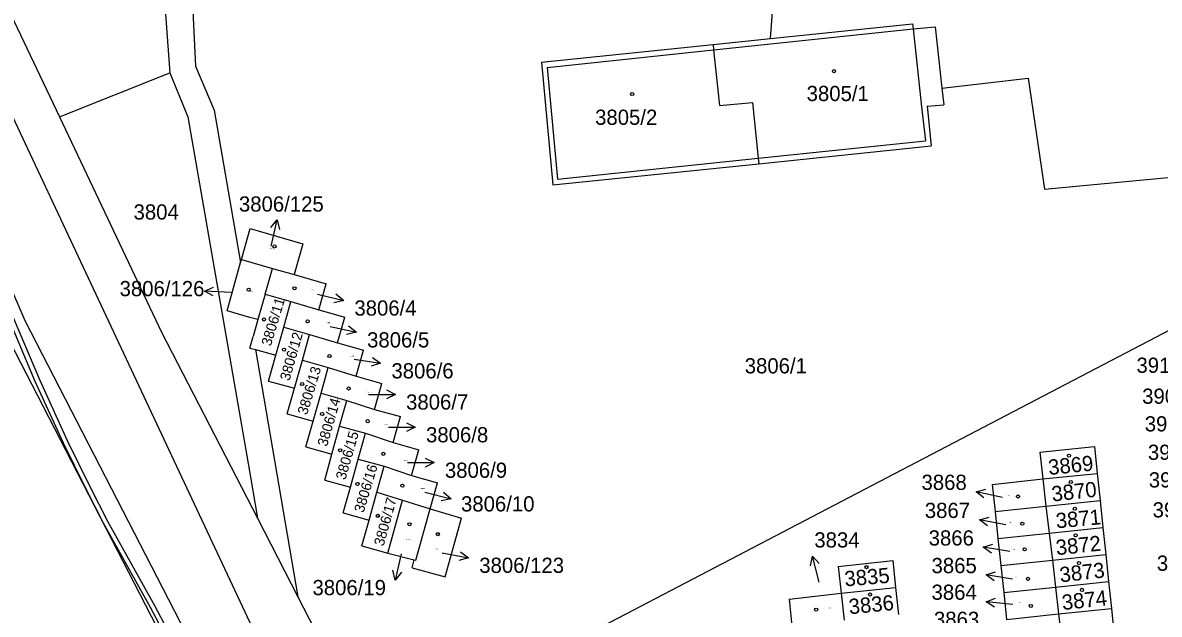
# Model space of a CAD drawing. Extents: x -735092 to -733385, y -1122435 to -1118992.
# Drawn here: x -734319.7 to -734192.6, y -1121226.6 to -1121160.5 of the extents above; entities that cross this region are included whole.
import ezdxf

# ---------------------------------------------------------------- set-up
doc = ezdxf.new("R2010")
doc.units = 0
for name, color, linetype in [('Vrstva 1', 7, 'Continuous'), ('Vrstva 10', 7, 'Continuous'), ('Vrstva 12', 7, 'Continuous'), ('Vrstva 16', 7, 'Continuous'), ('Vrstva 18', 7, 'Continuous'), ('Vrstva 19', 7, 'Continuous'), ('Vrstva 25', 7, 'Continuous'), ('Vrstva 27', 7, 'Continuous'), ('Vrstva 4', 7, 'Continuous')]:
    doc.layers.add(name, color=color, linetype=linetype)

msp = doc.modelspace()

# ---------------------------------------------------------------- linework, layer by layer
at = {"layer": 'Vrstva 1'}
for points in [[(-734304.83, -1121072.66), (-734300.36, -1121165.36)], [(-734309.81, -1121076.81), (-734303.2, -1121166.12)], [(-734336.68, -1121153.69), (-734319.41, -1121193.81)], [(-734236.07, -1121162.26), (-734235.61, -1121156.29)], [(-734321.73, -1121158.02), (-734315.56, -1121171.02)], [(-734236.07, -1121162.26), (-734220.18, -1121160.62)], [(-734220.18, -1121160.62), (-734220.12, -1121161.18)], [(-734220.12, -1121161.18), (-734217.66, -1121160.95)], [(-734217.66, -1121160.95), (-734216.89, -1121167.83)], [(-734261.65, -1121164.9), (-734242.48, -1121162.92)], [(-734242.48, -1121162.92), (-734236.07, -1121162.26)], [(-734242.48, -1121162.92), (-734242.42, -1121163.54)], [(-734242.42, -1121163.54), (-734241.77, -1121169.74)], [(-734300.36, -1121165.36), (-734298.24, -1121170.27)], [(-734261.65, -1121164.9), (-734260.41, -1121178.64)], [(-734315.56, -1121171.02), (-734303.2, -1121166.12)], [(-734303.2, -1121166.12), (-734301.2, -1121171.01)], [(-734216.89, -1121167.83), (-734207.24, -1121166.69)], [(-734207.24, -1121166.69), (-734205.41, -1121179.11)], [(-734216.89, -1121167.83), (-734216.68, -1121169.68)], [(-734241.77, -1121169.74), (-734238.08, -1121169.42)], [(-734238.08, -1121169.42), (-734237.43, -1121175.65)], [(-734298.24, -1121170.27), (-734295.31, -1121187.31)], [(-734218.56, -1121169.84), (-734216.68, -1121169.68)], [(-734218.56, -1121169.84), (-734218.11, -1121174.27)], [(-734315.56, -1121171.02), (-734304.13, -1121195.09)], [(-734301.2, -1121171.01), (-734294.47, -1121209.8)], [(-734237.37, -1121176.26), (-734218.11, -1121174.27)], [(-734237.43, -1121175.65), (-734237.37, -1121176.26)], [(-734205.41, -1121179.11), (-734160.43, -1121174.88)], [(-734260.41, -1121178.64), (-734237.37, -1121176.26)], [(-734295.22, -1121186.99), (-734294.23, -1121183.52), (-734288.33, -1121185.21), (-734289.33, -1121188.67)], [(-734295.31, -1121187.31), (-734295.22, -1121186.99)], [(-734295.22, -1121186.99), (-734291.73, -1121187.98)], [(-734293.36, -1121193.7), (-734294.26, -1121193.45), (-734296.82, -1121192.72), (-734295.31, -1121187.31)], [(-734292.55, -1121190.87), (-734291.73, -1121187.98)], [(-734291.73, -1121187.98), (-734289.33, -1121188.67)], [(-734289.33, -1121188.67), (-734285.72, -1121189.71)], [(-734286.54, -1121192.6), (-734285.72, -1121189.71)], [(-734292.55, -1121190.87), (-734293.36, -1121193.7)], [(-734292.55, -1121190.87), (-734289.67, -1121191.67)], [(-734290.47, -1121194.56), (-734289.67, -1121191.67)], [(-734289.67, -1121191.67), (-734286.54, -1121192.6)], [(-734286.54, -1121192.6), (-734283.65, -1121193.42)], [(-734284.47, -1121196.31), (-734283.65, -1121193.42)], [(-734321.8, -1121194.82), (-734300.85, -1121235.47)], [(-734319.41, -1121193.81), (-734298.87, -1121233.77)], [(-734293.36, -1121193.7), (-734293.89, -1121195.58)], [(-734291.37, -1121197.68), (-734290.47, -1121194.56)], [(-734290.47, -1121194.56), (-734287.59, -1121195.36)], [(-734304.13, -1121195.09), (-734293.41, -1121215.89)], [(-734294.26, -1121196.88), (-734293.89, -1121195.58)], [(-734288.39, -1121198.24), (-734287.59, -1121195.36)], [(-734287.59, -1121195.36), (-734284.47, -1121196.31)], [(-734294.26, -1121196.88), (-734293.64, -1121197.05)], [(-734293.64, -1121197.05), (-734291.37, -1121197.68)], [(-734293.64, -1121197.05), (-734288.89, -1121224.69)], [(-734284.47, -1121196.31), (-734281.58, -1121197.13)], [(-734282.4, -1121200.02), (-734281.58, -1121197.13)], [(-734292.17, -1121200.57), (-734291.37, -1121197.68)], [(-734289.29, -1121201.37), (-734288.39, -1121198.24)], [(-734288.39, -1121198.24), (-734285.51, -1121199.04)], [(-734286.31, -1121201.93), (-734285.51, -1121199.04)], [(-734285.51, -1121199.04), (-734282.4, -1121200.02)], [(-734292.17, -1121200.57), (-734289.29, -1121201.37)], [(-734282.4, -1121200.02), (-734279.51, -1121200.84)], [(-734280.32, -1121203.73), (-734279.51, -1121200.84)], [(-734290.09, -1121204.25), (-734289.29, -1121201.37)], [(-734287.2, -1121205.05), (-734286.31, -1121201.93)], [(-734286.31, -1121201.93), (-734283.43, -1121202.73)], [(-734284.23, -1121205.61), (-734283.43, -1121202.73)], [(-734283.43, -1121202.73), (-734280.32, -1121203.73)], [(-734280.32, -1121203.73), (-734277.43, -1121204.54)], [(-734290.09, -1121204.25), (-734287.2, -1121205.05)], [(-734288, -1121207.94), (-734287.2, -1121205.05)], [(-734278.25, -1121207.43), (-734277.43, -1121204.54)], [(-734285.1, -1121208.76), (-734284.23, -1121205.61)], [(-734284.23, -1121205.61), (-734281.35, -1121206.41)], [(-734282.15, -1121209.3), (-734281.35, -1121206.41)], [(-734281.35, -1121206.41), (-734278.25, -1121207.43)], [(-734278.25, -1121207.43), (-734275.36, -1121208.25)], [(-734288, -1121207.94), (-734285.1, -1121208.76)], [(-734285.9, -1121211.64), (-734285.1, -1121208.76)], [(-734276.18, -1121211.14), (-734275.36, -1121208.25)], [(-734205.96, -1121208.53), (-734199.84, -1121207.89)], [(-734205.96, -1121208.53), (-734205.61, -1121211.51)], [(-734199.84, -1121207.89), (-734199.52, -1121210.91)], [(-734294.47, -1121209.8), (-734293.41, -1121215.89)], [(-734283.03, -1121212.43), (-734282.15, -1121209.3)], [(-734282.15, -1121209.3), (-734279.27, -1121210.1)], [(-734280.07, -1121212.98), (-734279.27, -1121210.1)], [(-734279.27, -1121210.1), (-734276.18, -1121211.14)], [(-734276.18, -1121211.14), (-734273.29, -1121211.96)], [(-734205.61, -1121211.51), (-734199.52, -1121210.91)], [(-734199.52, -1121210.91), (-734199.21, -1121213.92)], [(-734285.9, -1121211.64), (-734283.03, -1121212.43)], [(-734283.83, -1121215.31), (-734283.03, -1121212.43)], [(-734274.11, -1121214.85), (-734273.29, -1121211.96)], [(-734211.27, -1121212.12), (-734205.61, -1121211.51)], [(-734211.27, -1121212.12), (-734210.95, -1121215.14)], [(-734205.61, -1121211.51), (-734205.26, -1121214.56)], [(-734280.94, -1121216.11), (-734280.07, -1121212.98)], [(-734280.07, -1121212.98), (-734277.21, -1121213.88)], [(-734278.85, -1121219.8), (-734277.21, -1121213.88)], [(-734277.21, -1121213.88), (-734274.11, -1121214.85)], [(-734205.26, -1121214.56), (-734199.21, -1121213.92)], [(-734199.21, -1121213.92), (-734198.89, -1121216.94)], [(-734275.71, -1121220.59), (-734274.11, -1121214.85)], [(-734274.11, -1121214.85), (-734270.6, -1121215.89)], [(-734210.95, -1121215.14), (-734205.26, -1121214.56)], [(-734210.95, -1121215.14), (-734210.63, -1121218.19)], [(-734205.26, -1121214.56), (-734204.9, -1121217.57)], [(-734293.41, -1121215.89), (-734288.89, -1121224.69)], [(-734283.83, -1121215.31), (-734280.94, -1121216.11)], [(-734281.74, -1121219), (-734280.94, -1121216.11)], [(-734272.43, -1121222.45), (-734270.6, -1121215.89)], [(-734210.63, -1121218.19), (-734204.9, -1121217.57)], [(-734204.9, -1121217.57), (-734198.89, -1121216.94)], [(-734204.9, -1121217.57), (-734204.55, -1121220.58)], [(-734198.89, -1121216.94), (-734198.58, -1121219.96)], [(-734281.74, -1121219), (-734278.85, -1121219.8)], [(-734210.63, -1121218.19), (-734210.3, -1121221.21)], [(-734278.85, -1121219.8), (-734275.88, -1121220.55)], [(-734204.55, -1121220.58), (-734198.58, -1121219.96)], [(-734198.58, -1121219.96), (-734198.26, -1121222.97)], [(-734276.13, -1121221.44), (-734275.88, -1121220.55)], [(-734276.13, -1121221.44), (-734272.43, -1121222.45)], [(-734275.88, -1121220.55), (-734275.71, -1121220.59)], [(-734228.49, -1121221.29), (-734222.39, -1121220.64)], [(-734228.49, -1121221.29), (-734228.15, -1121224.3)], [(-734222.39, -1121220.64), (-734222.07, -1121223.65)], [(-734210.3, -1121221.21), (-734204.55, -1121220.58)], [(-734210.3, -1121221.21), (-734209.98, -1121224.23)], [(-734204.55, -1121220.58), (-734204.2, -1121223.6)], [(-734228.15, -1121224.3), (-734222.07, -1121223.65)], [(-734222.07, -1121223.65), (-734221.75, -1121226.68)], [(-734209.98, -1121224.23), (-734204.2, -1121223.6)], [(-734204.2, -1121223.6), (-734198.26, -1121222.97)], [(-734204.2, -1121223.6), (-734203.85, -1121226.61)], [(-734198.26, -1121222.97), (-734197.95, -1121225.99)], [(-734288.89, -1121224.69), (-734266.35, -1121268.46)], [(-734233.99, -1121224.94), (-734228.15, -1121224.3)], [(-734233.99, -1121224.94), (-734233.67, -1121227.95)], [(-734228.15, -1121224.3), (-734227.81, -1121227.32)], [(-734209.98, -1121224.23), (-734209.66, -1121227.24)], [(-734209.66, -1121227.24), (-734203.85, -1121226.61)], [(-734203.85, -1121226.61), (-734197.95, -1121225.99)], [(-734203.85, -1121226.61), (-734203.5, -1121229.62)], [(-734197.95, -1121225.99), (-734197.63, -1121229.01)]]:
    msp.add_lwpolyline(points, dxfattribs=at)
at = {"layer": 'Vrstva 10'}
msp.add_lwpolyline([(-734293.69, -1121228.8), (-734329.57, -1121152.33)], dxfattribs=at)
at = {"layer": 'Vrstva 12'}
msp.add_lwpolyline([(-734359.03, -1121282.41), (-734007.75, -1121098.86)], dxfattribs=at)
at = {"layer": 'Vrstva 25'}
for points in [[(-734291.92, -1121183.409), (-734291.205, -1121182.55), (-734290.947, -1121183.638)], [(-734291.89, -1121185.47), (-734291.205, -1121182.55)], [(-734298.383, -1121191.054), (-734299.355, -1121190.503), (-734298.331, -1121190.057)], [(-734296.36, -1121190.66), (-734299.355, -1121190.503)], [(-734286.7, -1121190.87), (-734283.777, -1121191.544)], [(-734284.639, -1121190.833), (-734283.777, -1121191.544), (-734284.864, -1121191.807)], [(-734285.29, -1121194.45), (-734282.363, -1121195.104)], [(-734283.23, -1121194.399), (-734282.363, -1121195.104), (-734283.448, -1121195.374)], [(-734282.61, -1121198.13), (-734279.643, -1121198.573)], [(-734280.559, -1121197.932), (-734279.643, -1121198.573), (-734280.706, -1121198.92)], [(-734281, -1121202.06), (-734278, -1121202.06)], [(-734279, -1121201.561), (-734278, -1121202.06), (-734279, -1121202.56)], [(-734278.77, -1121205.72), (-734275.77, -1121205.72)], [(-734276.77, -1121205.221), (-734275.77, -1121205.72), (-734276.77, -1121206.22)], [(-734276.66, -1121209.69), (-734273.66, -1121209.69)], [(-734274.66, -1121209.191), (-734273.66, -1121209.69), (-734274.66, -1121210.19)], [(-734212.2, -1121213.643), (-734213.074, -1121212.947), (-734211.992, -1121212.666)], [(-734274.69, -1121213.01), (-734271.776, -1121213.72)], [(-734272.629, -1121212.998), (-734271.776, -1121213.72), (-734272.866, -1121213.969)], [(-734210.14, -1121213.57), (-734213.074, -1121212.947)], [(-734211.807, -1121216.757), (-734212.699, -1121216.084), (-734211.625, -1121215.774)], [(-734209.75, -1121216.63), (-734212.699, -1121216.084)], [(-734211.363, -1121219.804), (-734212.273, -1121219.156), (-734211.208, -1121218.817)], [(-734277.34, -1121219.89), (-734278.009, -1121222.814)], [(-734272.77, -1121219.78), (-734269.82, -1121220.321)], [(-734270.713, -1121219.65), (-734269.82, -1121220.321), (-734270.894, -1121220.632)], [(-734231.591, -1121221.228), (-734231.356, -1121220.135), (-734230.623, -1121220.979)], [(-734230.61, -1121223.04), (-734231.356, -1121220.135)], [(-734209.31, -1121219.62), (-734212.273, -1121219.156)], [(-734277.3, -1121221.951), (-734278.009, -1121222.814), (-734278.273, -1121221.727)], [(-734211.043, -1121222.9), (-734211.953, -1121222.251), (-734210.887, -1121221.914)], [(-734208.99, -1121222.72), (-734211.953, -1121222.251)], [(-734211.012, -1121225.841), (-734211.952, -1121225.237), (-734210.904, -1121224.847)], [(-734208.97, -1121225.56), (-734211.952, -1121225.237)]]:
    msp.add_lwpolyline(points, dxfattribs=at)
for centre in [(-734228.97, -1121165.92), (-734251.53, -1121168.48), (-734291.51, -1121185.51), (-734294.39, -1121190.35), (-734289.28, -1121190.19), (-734292.68, -1121193.68), (-734287.81, -1121193.89), (-734290.45, -1121197.05), (-734285.36, -1121197.77), (-734288.42, -1121200.9), (-734283.23, -1121201.4), (-734286.19, -1121204.26), (-734281.09, -1121205.06), (-734284.17, -1121208.31), (-734279.35, -1121208.71), (-734202.69, -1121208.91), (-734282.24, -1121212.07), (-734277.22, -1121212.26), (-734202.48, -1121211.86), (-734208.39, -1121213.48), (-734202.03, -1121214.84), (-734279.96, -1121215.64), (-734276.42, -1121216.58), (-734207.91, -1121216.51), (-734273.25, -1121217.69), (-734201.95, -1121217.83), (-734207.65, -1121219.38), (-734225.32, -1121221.38), (-734201.57, -1121220.91), (-734207.27, -1121222.68), (-734201.23, -1121223.92), (-734224.94, -1121224.43), (-734230.96, -1121226.13), (-734206.95, -1121225.71)]:
    msp.add_circle(centre, 0.175, dxfattribs=at)
at = {"layer": 'Vrstva 27'}
for points in [[(-734322.32, -1121189.77), (-734317.8, -1121200.41), (-734314.64, -1121207.28), (-734312.16, -1121212.36), (-734310.18, -1121216.23), (-734304.93, -1121225.65), (-734300.78, -1121233.49)], [(-734301.22, -1121233.75), (-734305.37, -1121225.89), (-734310.62, -1121216.47), (-734312.6, -1121212.58), (-734315.1, -1121207.5), (-734318.26, -1121200.61), (-734322.78, -1121189.97)]]:
    msp.add_lwpolyline(points, dxfattribs=at)
at = {"layer": 'Vrstva 4'}
for points in [[(-734242.42, -1121163.54), (-734220.12, -1121161.18)], [(-734220.12, -1121161.18), (-734219.16, -1121169.91)], [(-734261.04, -1121165.51), (-734242.42, -1121163.54)], [(-734261.04, -1121165.51), (-734259.86, -1121177.98)], [(-734219.16, -1121169.91), (-734218.74, -1121173.71)], [(-734237.43, -1121175.65), (-734218.74, -1121173.71)], [(-734259.86, -1121177.98), (-734237.43, -1121175.65)]]:
    msp.add_lwpolyline(points, dxfattribs=at)

# ---------------------------------------------------------------- texts
at = {"layer": 'Vrstva 16'}
for s, p in [('3806/125', (-734295.489, -1121181.62)), ('3806/126', (-734308.829, -1121191.08)), ('3806/4', (-734282.58, -1121193.25)), ('3806/5', (-734281.16, -1121196.81)), ('3806/6', (-734278.44, -1121200.27)), ('3911', (-734195.146, -1121199.65)), ('3806/7', (-734276.8, -1121203.76)), ('3908', (-734194.506, -1121203.11)), ('3907', (-734194.216, -1121206.2)), ('3806/8', (-734274.57, -1121207.42)), ('3904', (-734193.866, -1121209.38)), ('3806/9', (-734272.46, -1121211.39)), ('3868', (-734219.176, -1121212.74)), ('3903', (-734193.766, -1121212.47)), ('3806/10', (-734270.66, -1121215.15)), ('3867', (-734218.806, -1121215.88)), ('3900', (-734193.336, -1121215.82)), ('3834', (-734231.16, -1121219.18)), ('3866', (-734218.376, -1121218.96)), ('3806/123', (-734268.62, -1121222.02)), ('3896', (-734192.866, -1121221.78)), ('3865', (-734218.056, -1121222.05)), ('3806/19', (-734287.267, -1121224.51)), ('3864', (-734218.056, -1121225.03)), ('3863', (-734217.786, -1121228.06))]:
    msp.add_text(s, height=1.7, dxfattribs=at).set_placement(p)
at = {"layer": 'Vrstva 18'}
for s, p in [('3804', (-734307.27, -1121182.51)), ('3806/1', (-734238.94, -1121199.71))]:
    msp.add_text(s, height=1.7, dxfattribs=at).set_placement(p)
at = {"layer": 'Vrstva 19'}
for s, height, p in [('3805/1', 1.7, (-734232.02, -1121169.26)), ('3805/2', 1.7, (-734255.67, -1121171.92)), ('3806/125', 0.1, (-734292.109, -1121185.84)), ('3806/126', 0.1, (-734294.469, -1121190.56)), ('3806/4', 0.1, (-734287.42, -1121190.46)), ('3806/5', 0.1, (-734285.73, -1121194.11)), ('3806/6', 0.1, (-734283.05, -1121197.83)), ('3806/7', 0.1, (-734281.09, -1121201.86)), ('3806/8', 0.1, (-734279.22, -1121205.52)), ('3806/9', 0.1, (-734277.07, -1121209.49)), ('3806/10', 0.1, (-734275.22, -1121212.63)), ('3868', 0.1, (-734209.63, -1121213.43)), ('3867', 0.1, (-734209.36, -1121216.46)), ('3806/19', 0.1, (-734276.83, -1121218.34)), ('3806/123', 0.1, (-734273.54, -1121219.4)), ('3866', 0.1, (-734208.99, -1121219.44)), ('3865', 0.1, (-734208.72, -1121222.53)), ('3864', 0.1, (-734208.35, -1121225.4)), ('3834', 0.1, (-734229.6, -1121226))]:
    msp.add_text(s, height=height, dxfattribs=at).set_placement(p)
for s, height, rotation, p in [('3806/11', 1.14, 73.20058, (-734291.923, -1121196.731)), ('3806/12', 1.14, 74.20059, (-734289.837, -1121200.604)), ('3806/13', 1.14, 73.10058, (-734287.883, -1121204.421)), ('3806/14', 1.14, 73.90059, (-734285.646, -1121207.963)), ('3806/15', 1.14, 73.90059, (-734283.596, -1121211.683)), ('3806/16', 1.14, 73.30058, (-734281.554, -1121215.361)), ('3869', 1.7, 5.70004, (-734204.931, -1121211.072)), ('3870', 1.7, 6.40005, (-734204.544, -1121214.049)), ('3806/17', 1.14, 74.50059, (-734279.319, -1121219.094)), ('3871', 1.7, 5.30004, (-734204.08, -1121217.043)), ('3872', 1.7, 5.90005, (-734204.072, -1121220.041)), ('3835', 1.7, 4.70004, (-734227.718, -1121223.535)), ('3873', 1.7, 6.50005, (-734203.644, -1121223.089)), ('3874', 1.7, 6.20005, (-734203.393, -1121226.18)), ('3836', 1.7, 5.60004, (-734227.231, -1121226.652))]:
    msp.add_text(s, height=height, rotation=rotation, dxfattribs=at).set_placement(p)

doc.saveas('drawing.dxf')
